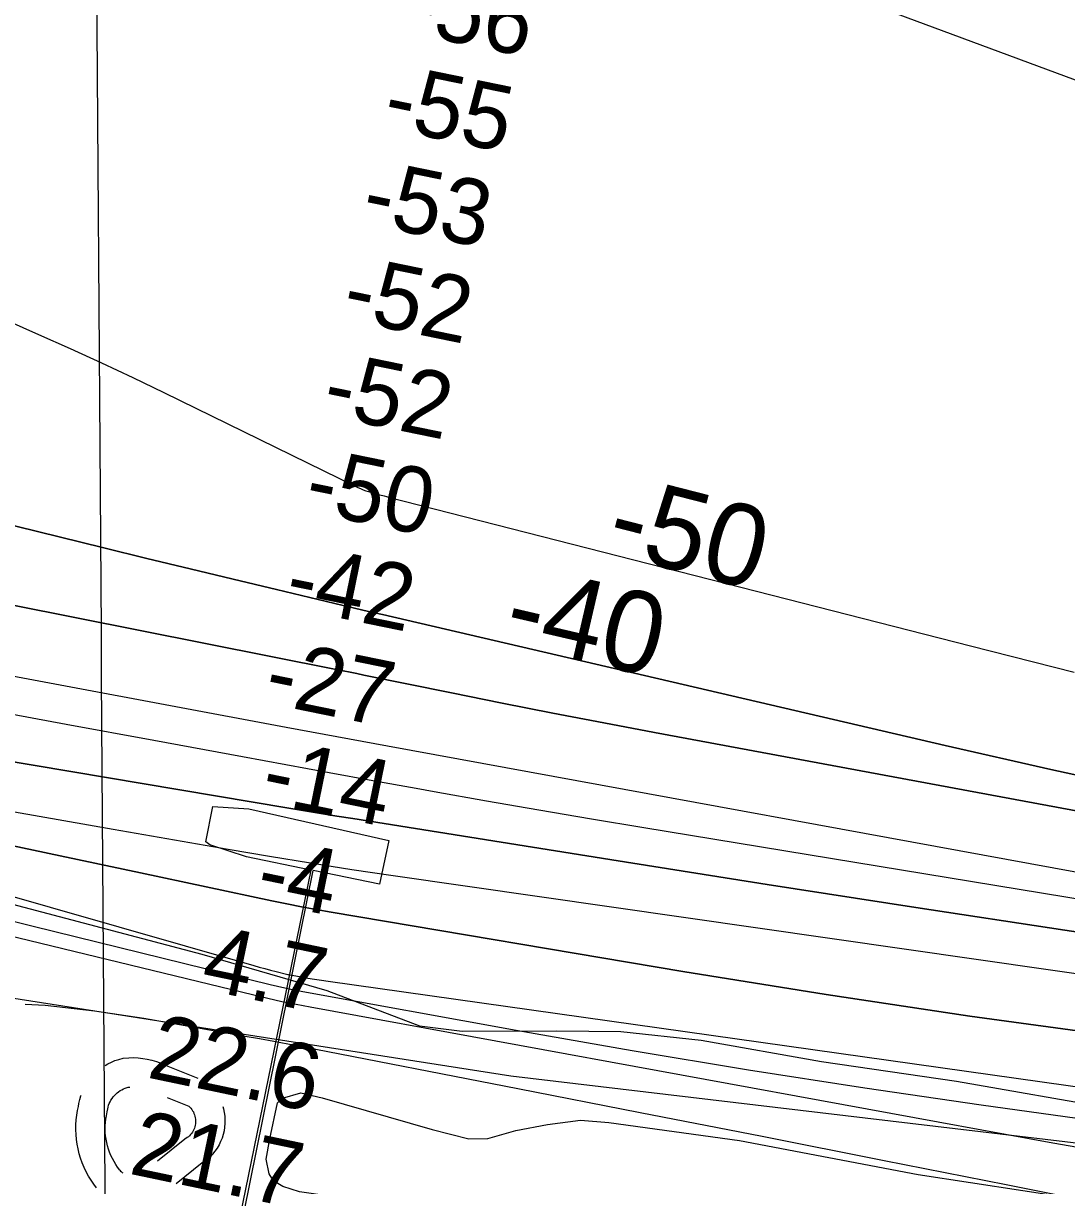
# Model space of a CAD drawing. Extents: x 3508733 to 3546731, y 546897 to 572481.
# Drawn here: x 3528588 to 3529654, y 562440 to 563628 of the extents above; entities that cross this region are included whole.
import ezdxf

# ---------------------------------------------------------------- set-up
doc = ezdxf.new("R2010")
doc.units = 0
for name, color, linetype in [('V-CHAN-DOCK', 7, 'Continuous'), ('V-GRID-MAJR', 7, 'Continuous'), ('V-RIVR-EDGE', 7, 'Continuous'), ('V-RIVR-RANG', 7, 'Continuous'), ('V-ROAD-CNTR', 7, 'Continuous'), ('V-RRAP-FSHR', 7, 'Continuous'), ('V-SITE-VEGE', 7, 'Continuous'), ('V-TOPO-DPTH', 7, 'Continuous'), ('V-TOPO-MAJR', 7, 'Continuous'), ('V-TOPO-MAJR-IDEN', 7, 'Continuous'), ('V-TOPO-MINR', 7, 'Continuous'), ('V-TOPO-MINR-IDEN', 7, 'Continuous'), ('V-TOPO-WATR', 7, 'Continuous')]:
    doc.layers.add(name, color=color, linetype=linetype)

msp = doc.modelspace()

# ---------------------------------------------------------------- linework, layer by layer
at = {"layer": 'V-CHAN-DOCK'}
msp.add_line((3528806.631, 562380.742), (3528884.113, 562762.214), dxfattribs=at)
for points in [[(3528881.657, 562762.718), (3528815.755, 562776.227), (3528778.389, 562788.595), (3528774.086, 562791.697), (3528781.338, 562827.587), (3528818.038, 562825.172), (3528961.304, 562793.108), (3528951.9220000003, 562748.317), (3528884.113, 562762.214)], [(3528881.657, 562762.718), (3528803.0530000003, 562380.015), (3528806.631, 562380.742)]]:
    msp.add_lwpolyline(points, dxfattribs=at)
at = {"layer": 'V-GRID-MAJR'}
msp.add_spline([(3528739.932, 552404.225), (3528698.522, 558461.679), (3528657.089, 564522.6), (3528615.656, 570583.539), (3528615.632, 570586.9890000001)], degree=3, dxfattribs=at)
at = {"layer": 'V-RIVR-EDGE'}
msp.add_lwpolyline([(3528570.2120450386, 562729.4727392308), (3528769.990446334, 562676.7503276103), (3528897.76868726, 562639.8144441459), (3528992.5306496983, 562603.5605270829), (3529036.3408660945, 562598.0492573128), (3529132.9943474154, 562598.4105876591), (3529198.428065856, 562597.6484622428), (3529280.6515296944, 562589.0405743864), (3529403.664297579, 562567.1246403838), (3529541.6895927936, 562546.9725646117), (3529705.507993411, 562518.3521370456)], dxfattribs=at)
at = {"layer": 'V-ROAD-CNTR'}
for points in [[(3528671.398106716, 562563.1680944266), (3528674.0968021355, 562564.7428600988), (3528677.674979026, 562566.5117708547), (3528681.366195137, 562568.0364328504), (3528685.1609452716, 562569.3040466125), (3528689.7969021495, 562570.5070378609), (3528695.400901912, 562570.9548327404), (3528700.1774806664, 562571.04402197), (3528704.952053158, 562570.8386374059), (3528709.7046742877, 562570.3450674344), (3528714.4241065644, 562569.559114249), (3528719.0822224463, 562568.4882545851), (3528723.668331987, 562567.1351791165), (3528728.164540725, 562565.5041286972), (3528731.9608415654, 562563.859243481), (3528766.122557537, 562550.0361601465)], [(3528662.4413042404, 562438.0344115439), (3528659.6741353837, 562441.6974185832), (3528656.8873907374, 562445.8073062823), (3528654.310035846, 562450.0505557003), (3528651.9533432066, 562454.4205270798), (3528649.8164298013, 562458.9033227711), (3528647.913262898, 562463.4900494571), (3528646.241548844, 562468.1630624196), (3528644.8083412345, 562472.9223041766), (3528643.620233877, 562477.7408051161), (3528642.6748191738, 562482.6130546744), (3528641.978102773, 562487.5325809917), (3528641.530705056, 562492.4787457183), (3528641.3346909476, 562497.4416812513), (3528641.3901411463, 562502.4038841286), (3528641.6948167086, 562507.3648997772), (3528642.253435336, 562512.3015295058), (3528643.0580347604, 562517.198732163), (3528643.93498516, 562521.2439242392), (3528644.4002889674, 562524.2412988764), (3528645.2815592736, 562528.1377245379), (3528646.4258746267, 562531.9624303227), (3528646.7045635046, 562532.7044428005)], [(3528686.37869576, 562456.1175884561), (3528684.0738646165, 562459.1685814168), (3528682.1386092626, 562462.0226937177), (3528680.349964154, 562464.9674442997), (3528678.7126567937, 562468.0034729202), (3528677.2295701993, 562471.114677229), (3528675.908737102, 562474.2979505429), (3528674.746451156, 562477.5469375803), (3528673.753658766, 562480.8436958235), (3528672.927766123, 562484.1931948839), (3528672.2711808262, 562487.5769453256), (3528671.7878972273, 562490.9894190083), (3528671.4772949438, 562494.4232542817), (3528671.3413090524, 562497.8663187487), (3528671.3798588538, 562501.3161158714), (3528671.5911832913, 562504.7571002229), (3528671.978564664, 562508.1804704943), (3528672.5379652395, 562511.585267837), (3528673.44301484, 562515.7600757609), (3528673.8877110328, 562518.6247011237), (3528674.316440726, 562520.5202754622), (3528674.872125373, 562522.3775696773), (3528675.5539295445, 562524.192881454), (3528676.359247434, 562525.9598705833), (3528677.281977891, 562527.6647311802), (3528678.3212074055, 562529.3064125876), (3528679.4685020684, 562530.8714401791), (3528680.7201519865, 562532.3533989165), (3528682.0716162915, 562533.7493882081), (3528683.508610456, 562535.0429437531), (3528685.038584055, 562536.2403428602), (3528686.648316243, 562537.3329658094), (3528688.3211978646, 562538.3091399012), (3528690.0630209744, 562539.1702291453), (3528691.8578048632, 562539.9115671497), (3528693.691054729, 562540.5239533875), (3528694.797097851, 562540.8109621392), (3528696.4265233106, 562540.9411634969)], [(3528734.5501392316, 562530.4486115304), (3528756.735451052, 562521.4716206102), (3528756.6788348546, 562521.5167565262), (3528757.807608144, 562520.4680339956), (3528758.857131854, 562519.3336011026), (3528759.8182942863, 562518.1242105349), (3528760.683312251, 562516.8482946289), (3528761.4507617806, 562515.5094382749), (3528762.1151240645, 562514.1154896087), (3528762.674196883, 562512.6730007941), (3528763.1223969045, 562511.1944027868), (3528763.458591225, 562509.6849942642), (3528763.6785487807, 562508.1642433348), (3528763.7825986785, 562506.6219926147), (3528763.7721898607, 562505.0751265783), (3528763.644290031, 562503.5374479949), (3528763.4009743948, 562502.0105123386), (3528763.044027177, 562500.5094887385), (3528762.5753923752, 562499.0413302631), (3528761.994850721, 562497.6061665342), (3528761.308714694, 562496.2194434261), (3528760.523623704, 562494.894458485), (3528759.6416420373, 562493.6347310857), (3528758.6589716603, 562492.4353633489), (3528757.589964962, 562491.3124717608), (3528756.4472373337, 562490.2807388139), (3528755.228780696, 562489.3382352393), (3528752.8860368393, 562487.7921291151), (3528724.7079961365, 562465.211431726)], [(3528791.506549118, 562520.9720020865), (3528792.1596030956, 562518.8175972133), (3528792.987408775, 562515.1010057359), (3528793.5334512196, 562511.3257566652), (3528793.7894013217, 562507.5320073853), (3528793.763810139, 562503.7288734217), (3528793.4477099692, 562499.9285520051), (3528792.8490256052, 562496.1714876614), (3528791.9679728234, 562492.4665112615), (3528790.810607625, 562488.8406697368), (3528789.383149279, 562485.3118334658), (3528787.695285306, 562481.9005565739), (3528785.752376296, 562478.6215415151), (3528783.566357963, 562475.4992689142), (3528781.15702834, 562472.558636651), (3528778.536035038, 562469.8055282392), (3528775.7047626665, 562467.2492611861), (3528772.693219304, 562464.9197647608), (3528770.5659631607, 562463.5158708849), (3528743.8166831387, 562442.0801222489)], [(3528689.633357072, 562453.0252144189), (3528689.008260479, 562453.4092803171), (3528687.85464604, 562454.2574321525), (3528687.5500828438, 562454.5235115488), (3528686.503984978, 562455.9493041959)]]:
    msp.add_lwpolyline(points, dxfattribs=at)
at = {"layer": 'V-RRAP-FSHR'}
msp.add_lwpolyline([(3523475.5105324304, 563626.122248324), (3524086.4289329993, 563502.3513682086), (3525193.2541500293, 563274.5523279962), (3526957.4668876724, 562942.6186316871), (3528202.595592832, 562690.3746634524), (3529085.8590816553, 562552.3312713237), (3529836.463370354, 562463.4030152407), (3529988.494602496, 562444.0965192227), (3530121.4241386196, 562433.2830792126), (3530591.9418990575, 562422.0989512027), (3531229.943051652, 562384.227335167)], dxfattribs=at)
at = {"layer": 'V-SITE-VEGE'}
msp.add_lwpolyline([(3529794.414, 562294.576), (3529479.9560000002, 562344.408), (3529173.112, 562391.487), (3528936.077, 562424.479), (3528870.045, 562433.943), (3528852.899, 562439.468), (3528843.403, 562445.299), (3528838.889, 562452.225), (3528835.981, 562467.161), (3528839.634, 562488.149), (3528847.6520000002, 562524.761), (3528852.6720000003, 562529.68), (3528871.4560000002, 562535.2220000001), (3528893.1890000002, 562530.033), (3529005.623, 562497.5430000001), (3529042.984, 562487.9890000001), (3529062.485, 562488.557), (3529091.235, 562496.6730000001), (3529123.407, 562502.843), (3529157.086, 562507.089), (3529186.115, 562504.881), (3529319.7120000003, 562486.3200000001), (3529502.451, 562451.588), (3529662.742, 562427.026)], dxfattribs=at)
at = {"layer": 'V-TOPO-DPTH'}
for points in [[(3530122.6062020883, 562737.9499640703), (3529232.8776161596, 562903.2872878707), (3529180.911861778, 562913.0863836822), (3529128.9818178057, 562923.0686372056), (3529077.1053394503, 562933.3256272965), (3529025.2645715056, 562943.7657750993), (3528935.7756941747, 562962.0344117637), (3528928.7050215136, 562963.472017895), (3528921.632844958, 562964.902156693), (3528914.558412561, 562966.3210944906), (3528907.4824762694, 562967.7325649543), (3527841.786564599, 563179.434732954), (3527840.2845498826, 563179.7365673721), (3527838.7834486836, 563180.0428292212), (3527834.287917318, 563180.9988003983), (3527831.2993136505, 563181.6740108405), (3527829.807693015, 563182.0234835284), (3527337.1261071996, 563299.2245452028), (3527235.0670291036, 563322.9598539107), (3527132.8565211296, 563346.0074728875), (3527030.418868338, 563368.0235572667)], [(3527030.418868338, 563368.0235572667), (3527132.8565211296, 563346.0074728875), (3527235.0670291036, 563322.9598539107), (3527337.1261071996, 563299.2245452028), (3527829.807693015, 563182.0234835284), (3527831.2993136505, 563181.6740108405), (3527834.287917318, 563180.9988003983), (3527838.7834486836, 563180.0428292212), (3527840.2845498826, 563179.7365673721), (3527841.786564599, 563179.434732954), (3528907.4824762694, 562967.7325649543), (3528914.558412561, 562966.3210944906), (3528921.632844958, 562964.902156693), (3528928.7050215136, 562963.472017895), (3528935.7756941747, 562962.0344117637), (3529025.2645715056, 562943.7657750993), (3529077.1053394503, 562933.3256272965), (3529128.9818178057, 562923.0686372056), (3529180.911861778, 562913.0863836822), (3529232.8776161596, 562903.2872878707), (3530122.6062020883, 562737.9499640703)], [(3527011.441257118, 563270.7346051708), (3527113.1324384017, 563249.6837042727), (3527214.8432365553, 563228.7277905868), (3527316.567112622, 563207.8352017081), (3527742.3431917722, 563120.594255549), (3527780.1103256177, 563112.9235385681), (3527817.8947167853, 563105.3395737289), (3527855.704993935, 563097.8857371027), (3527893.532528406, 563090.5186526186), (3527974.097268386, 563074.9721991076), (3528052.2323227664, 563059.9611549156), (3528130.3836524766, 563045.035711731), (3528208.5593951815, 563030.2386700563), (3528286.7514132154, 563015.5272293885), (3528856.207426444, 562908.8711163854), (3528882.1188972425, 562904.0340505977), (3528908.034191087, 562899.2176237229), (3528933.9552195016, 562894.4321552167), (3528959.8800709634, 562889.6673256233), (3529737.891596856, 562747.153849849)], [(3527011.441257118, 563270.7346051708), (3527113.1324384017, 563249.6837042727), (3527214.8432365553, 563228.7277905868), (3527316.567112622, 563207.8352017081), (3527742.3431917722, 563120.594255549), (3527780.1103256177, 563112.9235385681), (3527817.8947167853, 563105.3395737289), (3527855.704993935, 563097.8857371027), (3527893.532528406, 563090.5186526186), (3527974.097268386, 563074.9721991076), (3528052.2323227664, 563059.9611549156), (3528130.3836524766, 563045.035711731), (3528208.5593951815, 563030.2386700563), (3528286.7514132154, 563015.5272293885), (3528856.207426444, 562908.8711163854), (3528882.1188972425, 562904.0340505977), (3528908.034191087, 562899.2176237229), (3528933.9552195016, 562894.4321552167), (3528959.8800709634, 562889.6673256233), (3529737.891596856, 562747.153849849)], [(3529745.931278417, 562842.0051209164), (3529637.892023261, 562865.6122099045), (3529530.0280502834, 562890.0440762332), (3528954.9450604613, 563023.7660155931), (3528944.8711505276, 563026.1150156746), (3528934.799184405, 563028.4722980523), (3528924.730133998, 563030.8420038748), (3528914.6630274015, 563033.219991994), (3528846.460462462, 563049.3747923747), (3528802.3073527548, 563059.893639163), (3528758.1726714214, 563070.4888137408), (3528714.0656326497, 563081.1984800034), (3528669.97702225, 563091.9844740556), (3528402.4325772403, 563157.8055230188)], [(3529745.931278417, 562842.0051209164), (3529637.892023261, 562865.6122099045), (3529530.0280502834, 562890.0440762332), (3528954.9450604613, 563023.7660155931), (3528944.8711505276, 563026.1150156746), (3528934.799184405, 563028.4722980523), (3528924.730133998, 563030.8420038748), (3528914.6630274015, 563033.219991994), (3528846.460462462, 563049.3747923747), (3528802.3073527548, 563059.893639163), (3528758.1726714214, 563070.4888137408), (3528714.0656326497, 563081.1984800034), (3528669.97702225, 563091.9844740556), (3528402.4325772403, 563157.8055230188)], [(3529804.6677104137, 562678.3368590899), (3529652.3930881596, 562701.2483835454), (3529500.1654549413, 562724.4649315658), (3529348.0083052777, 562748.1390149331), (3529195.89814465, 562772.1181218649), (3528924.3493091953, 562815.3443260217), (3528908.052105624, 562817.9592772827), (3528891.7592977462, 562820.6011267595), (3528875.473083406, 562823.2833235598), (3528859.1912647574, 562825.9924185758), (3528413.1606194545, 562900.7742451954)], [(3528413.1606194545, 562900.7742451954), (3528859.1912647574, 562825.9924185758), (3528875.473083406, 562823.2833235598), (3528891.7592977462, 562820.6011267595), (3528908.052105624, 562817.9592772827), (3528924.3493091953, 562815.3443260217), (3529195.89814465, 562772.1181218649), (3529348.0083052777, 562748.1390149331), (3529500.1654549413, 562724.4649315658), (3529652.3930881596, 562701.2483835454), (3529804.6677104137, 562678.3368590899)], [(3529702.6033188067, 562593.5064360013), (3529555.3838606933, 562613.4113273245), (3529408.479420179, 562635.5214811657), (3529261.784991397, 562659.101810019), (3528902.304559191, 562719.6548262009), (3528887.1334995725, 562722.3114285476), (3528871.9873385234, 562725.0985833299), (3528856.87852533, 562728.0815667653), (3528841.7946107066, 562731.1951026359), (3528707.5790185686, 562759.8061287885), (3528625.3900184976, 562777.2470618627), (3528543.1797245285, 562794.5865714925)], [(3529702.6033188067, 562593.5064360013), (3529555.3838606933, 562613.4113273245), (3529408.479420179, 562635.5214811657), (3529261.784991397, 562659.101810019), (3528902.304559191, 562719.6548262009), (3528887.1334995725, 562722.3114285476), (3528871.9873385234, 562725.0985833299), (3528856.87852533, 562728.0815667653), (3528841.7946107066, 562731.1951026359), (3528707.5790185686, 562759.8061287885), (3528625.3900184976, 562777.2470618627), (3528543.1797245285, 562794.5865714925)], [(3528502.680095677, 562729.3331025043), (3528597.653844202, 562705.5251754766), (3528840.0458716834, 562645.7656360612), (3528847.445402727, 562644.0142516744), (3528854.8646656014, 562642.3551278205), (3528862.3135262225, 562640.8343947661), (3528869.782118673, 562639.4059222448), (3529091.623716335, 562599.1125044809), (3529210.146784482, 562578.3484944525), (3529328.8282836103, 562558.5733548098), (3529447.7474292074, 562540.2815207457), (3529566.825005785, 562522.9785570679), (3530089.4748170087, 562450.3620769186)]]:
    msp.add_lwpolyline(points, dxfattribs=at)
at = {"layer": 'V-TOPO-MAJR'}
msp.add_lwpolyline([(3528570.989507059, 563324.5077607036), (3528603.114941, 563309.8891247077), (3528635.427035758, 563295.6182647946), (3528667.601128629, 563281.0482505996), (3528699.5682186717, 563266.029504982), (3528731.397306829, 563250.7116050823), (3528926.763188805, 563155.0017034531), (3528929.4650993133, 563153.7412312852), (3528932.1958885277, 563152.5505908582), (3528934.969995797, 563151.4646980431), (3528937.7729817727, 563150.4486369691), (3528940.6070257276, 563149.5160803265), (3528943.4534912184, 563148.6247520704), (3528946.31858901, 563147.7952663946), (3528949.196108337, 563147.007009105), (3528956.695422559, 563145.0397238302), (3528958.81653574, 563144.4868778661), (3528960.9393864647, 563143.9407418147), (3529556.0361902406, 562991.8456630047), (3529661.9433665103, 562965.1144009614)], dxfattribs=at)
at = {"layer": 'V-TOPO-MINR'}
for points in [[(3526857.6343302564, 564160.4966639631), (3527231.021539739, 564099.9202737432), (3527357.3528565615, 564079.5741591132), (3527483.714879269, 564059.4220181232), (3527610.122960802, 564039.5608375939), (3527736.561748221, 564019.8936307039), (3527974.348615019, 563983.1868214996), (3527981.9142711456, 563982.0016621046), (3527989.476290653, 563980.794051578), (3527997.032855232, 563979.5527643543), (3528004.585783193, 563978.2890259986), (3528144.4352692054, 563954.5693770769), (3528221.865750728, 563941.1827150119), (3528299.2369553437, 563927.467736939), (3528376.519244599, 563913.2602848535), (3528453.742256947, 563898.7245167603), (3529046.8794074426, 563785.120801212), (3529068.28724271, 563780.8936950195), (3529089.660733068, 563776.504074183), (3529110.98270606, 563771.870681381), (3529132.2703341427, 563767.0747739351), (3530144.793853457, 563391.9516306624)], [(3527030.418868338, 563368.0235572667), (3527132.8565211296, 563346.0074728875), (3527235.0670291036, 563322.9598539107), (3527337.1261071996, 563299.2245452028), (3527829.807693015, 563182.0234835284), (3527831.2993136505, 563181.6740108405), (3527834.287917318, 563180.9988003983), (3527838.7834486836, 563180.0428292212), (3527840.2845498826, 563179.7365673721), (3527841.786564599, 563179.434732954), (3528907.4824762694, 562967.7325649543), (3528914.558412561, 562966.3210944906), (3528921.632844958, 562964.902156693), (3528928.7050215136, 562963.472017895), (3528935.7756941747, 562962.0344117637), (3529025.2645715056, 562943.7657750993), (3529077.1053394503, 562933.3256272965), (3529128.9818178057, 562923.0686372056), (3529180.911861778, 562913.0863836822), (3529232.8776161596, 562903.2872878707), (3530122.6062020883, 562737.9499640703)], [(3527011.441257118, 563270.7346051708), (3527113.1324384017, 563249.6837042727), (3527214.8432365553, 563228.7277905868), (3527316.567112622, 563207.8352017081), (3527742.3431917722, 563120.594255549), (3527780.1103256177, 563112.9235385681), (3527817.8947167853, 563105.3395737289), (3527855.704993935, 563097.8857371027), (3527893.532528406, 563090.5186526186), (3527974.097268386, 563074.9721991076), (3528052.2323227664, 563059.9611549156), (3528130.3836524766, 563045.035711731), (3528208.5593951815, 563030.2386700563), (3528286.7514132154, 563015.5272293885), (3528856.207426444, 562908.8711163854), (3528882.1188972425, 562904.0340505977), (3528908.034191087, 562899.2176237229), (3528933.9552195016, 562894.4321552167), (3528959.8800709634, 562889.6673256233), (3529737.891596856, 562747.153849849)], [(3528402.4325772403, 563157.8055230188), (3528669.97702225, 563091.9844740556), (3528714.0656326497, 563081.1984800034), (3528758.1726714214, 563070.4888137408), (3528802.3073527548, 563059.893639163), (3528846.460462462, 563049.3747923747), (3528914.6630274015, 563033.219991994), (3528924.730133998, 563030.8420038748), (3528934.799184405, 563028.4722980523), (3528944.8711505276, 563026.1150156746), (3528954.9450604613, 563023.7660155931), (3529530.0280502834, 562890.0440762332), (3529637.892023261, 562865.6122099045), (3529745.931278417, 562842.0051209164)], [(3526818.267197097, 563072.5226784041), (3527772.3505847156, 562890.2511670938), (3527773.9843184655, 562889.9337189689), (3527777.2469466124, 562889.2748585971), (3527778.87584101, 562888.9334463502), (3527793.4467400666, 562885.8315072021), (3527802.3440071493, 562883.8669818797), (3527811.2198992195, 562881.8131599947), (3527820.063728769, 562879.6253932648), (3527828.8861833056, 562877.3483299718), (3527842.1809751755, 562873.8095529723), (3527857.647883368, 562869.7475865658), (3527873.132253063, 562865.7542708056), (3527888.6428150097, 562861.8639310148), (3527904.1708384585, 562858.0422418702), (3528823.2388855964, 562635.0810668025), (3528837.6038382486, 562631.7267234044), (3528852.0039269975, 562628.5377639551), (3528866.4567198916, 562625.5968804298), (3528880.9446488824, 562622.8213808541), (3529640.1611691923, 562484.1327006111), (3529720.556820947, 562470.0099363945)], [(3528541.6310962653, 562928.5797600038), (3528631.3100767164, 562911.9460591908), (3528721.000638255, 562895.3746158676), (3528811.5541409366, 562878.6924914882), (3528855.9820283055, 562870.538438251), (3528900.4171040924, 562862.4238977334), (3528944.862962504, 562854.3686262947), (3528989.3160093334, 562846.3528675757), (3529007.553008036, 562843.0769330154), (3529061.150602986, 562833.5729880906), (3529114.7757399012, 562824.2292309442), (3529168.4421897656, 562815.1257554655), (3529222.1361815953, 562806.1824677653), (3530132.3023895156, 562656.6790239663)], [(3528413.1606194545, 562900.7742451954), (3528859.1912647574, 562825.9924185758), (3528875.473083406, 562823.2833235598), (3528891.7592977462, 562820.6011267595), (3528908.052105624, 562817.9592772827), (3528924.3493091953, 562815.3443260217), (3529195.89814465, 562772.1181218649), (3529348.0083052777, 562748.1390149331), (3529500.1654549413, 562724.4649315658), (3529652.3930881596, 562701.2483835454), (3529804.6677104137, 562678.3368590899)], [(3528578.7851218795, 562822.3874464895), (3528679.540397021, 562804.5235044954), (3528797.138993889, 562784.0058781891), (3528839.1760578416, 562776.8675103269), (3528881.253517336, 562769.9832581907), (3528923.391570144, 562763.4801796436), (3528965.570018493, 562757.2312168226), (3530084.124014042, 562596.6820380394)], [(3528476.865972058, 562764.4770058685), (3528823.1455598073, 562665.237342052), (3528828.881408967, 562663.6232905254), (3528834.627182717, 562662.0460869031), (3528840.387843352, 562660.5241551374), (3528846.1584285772, 562659.0390712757), (3528856.8274529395, 562656.3479319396), (3528858.1656059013, 562656.0474660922), (3528858.6147392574, 562655.9615696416), (3528871.537065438, 562653.6273324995), (3528878.454818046, 562652.4191211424), (3528885.381187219, 562651.2645144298), (3528892.3204812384, 562650.1903146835), (3528899.2683918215, 562649.1697195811), (3530124.696522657, 562476.4174414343)], [(3528502.680095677, 562729.3331025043), (3528597.653844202, 562705.5251754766), (3528840.0458716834, 562645.7656360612), (3528847.445402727, 562644.0142516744), (3528854.8646656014, 562642.3551278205), (3528862.3135262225, 562640.8343947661), (3528869.782118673, 562639.4059222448), (3529091.623716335, 562599.1125044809), (3529210.146784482, 562578.3484944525), (3529328.8282836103, 562558.5733548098), (3529447.7474292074, 562540.2815207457), (3529566.825005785, 562522.9785570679), (3530089.4748170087, 562450.3620769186)], [(3528589.5184915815, 562625.8687190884), (3528609.8917106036, 562624.6395126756), (3528660.394476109, 562618.90896774), (3528710.742692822, 562611.3987542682), (3528814.5464869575, 562593.1027926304), (3528829.067758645, 562590.5043182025), (3528843.579698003, 562587.8554594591), (3528858.0776388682, 562585.1310242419), (3528872.566247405, 562582.356204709), (3529093.275953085, 562539.4900864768), (3529218.0945031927, 562515.1533773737), (3529342.8891713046, 562490.6952824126), (3529467.6480164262, 562466.0551086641), (3529592.3829795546, 562441.293549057), (3530062.793987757, 562347.5538701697), (3530087.686395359, 562342.5856141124), (3530112.5767739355, 562337.6072296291), (3530137.4641089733, 562332.6136525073), (3530162.349414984, 562327.6099469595), (3530309.831879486, 562297.9087108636)]]:
    msp.add_lwpolyline(points, dxfattribs=at)
at = {"layer": 'V-TOPO-WATR'}
msp.add_lwpolyline([(3528543.1797245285, 562794.5865714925), (3528625.3900184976, 562777.2470618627), (3528707.5790185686, 562759.8061287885), (3528841.7946107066, 562731.1951026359), (3528856.87852533, 562728.0815667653), (3528871.9873385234, 562725.0985833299), (3528887.1334995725, 562722.3114285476), (3528902.304559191, 562719.6548262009), (3529261.784991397, 562659.101810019), (3529408.479420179, 562635.5214811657), (3529555.3838606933, 562613.4113273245), (3529702.6033188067, 562593.5064360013)], dxfattribs=at)

# ---------------------------------------------------------------- texts
at = {"layer": 'V-RIVR-RANG'}
for s, height, rotation, p in [('-56', 67.00000000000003, 348.44516666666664, (3528975.090504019, 563619.5440709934)), ('-55', 67.00000000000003, 348.44516666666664, (3528953.2669022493, 563521.9380901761)), ('-53', 67.00000000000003, 348.44516666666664, (3528931.444300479, 563424.3311093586)), ('-52', 67.00000000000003, 348.44516666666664, (3528911.688167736, 563326.3024362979)), ('-52', 67.00000000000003, 348.44516666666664, (3528891.4151677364, 563228.3784362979)), ('-50', 67.00000000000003, 348.44516666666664, (3528872.9512031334, 563130.0855805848)), ('-42', 67.00000000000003, 348.44516666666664, (3528852.936636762, 563032.1087440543)), ('-27', 67.00000000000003, 348.44516666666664, (3528831.877764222, 562934.3466194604)), ('-14', 67.00000000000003, 348.44516666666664, (3528828.672955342, 562832.9330426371)), ('-4', 67.00000000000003, 348.44516666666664, (3528823.3891057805, 562731.9455238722)), ('4.7', 67.00000000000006, 348.15832571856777, (3528767.374789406, 562641.7659451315)), ('22.6', 67.00000000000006, 348.15832571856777, (3528712.766728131, 562551.0421904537)), ('21.7', 67.00000000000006, 348.15832571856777, (3528694.300889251, 562452.7392828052))]:
    msp.add_text(s, height=height, rotation=rotation, dxfattribs=at).set_placement(p)
at = {"layer": 'V-TOPO-MAJR-IDEN'}
msp.add_text('-50', height=83, rotation=345.66322840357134, dxfattribs=at).set_placement((3529180.869347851, 563087.7309544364))
at = {"layer": 'V-TOPO-MINR-IDEN'}
msp.add_text('-40', height=83, rotation=346.90983577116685, dxfattribs=at).set_placement((3529075.9973786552, 562995.6181638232))

doc.saveas('drawing.dxf')
